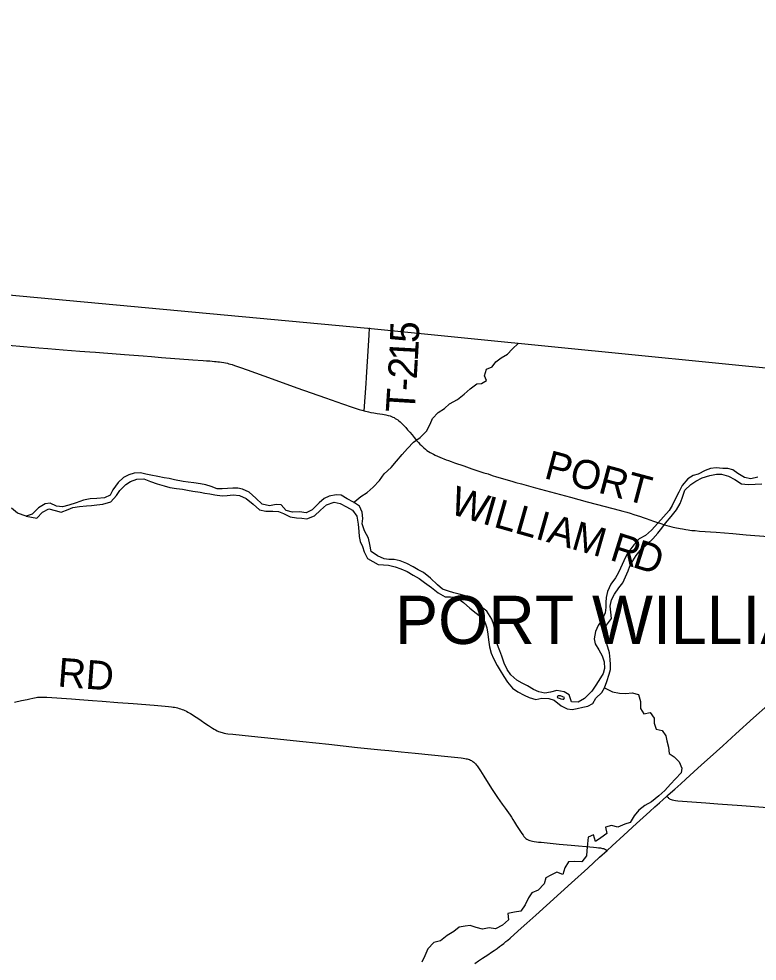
# Model space of a CAD drawing. Extents: x 1442749 to 1756758, y 235267 to 677782.
# Drawn here: x 1596490 to 1604148, y 563845 to 573618 of the extents above; entities that cross this region are included whole.
import ezdxf

# ---------------------------------------------------------------- set-up
doc = ezdxf.new("R2010")
doc.units = 0
for name, color, linetype in [('GM_X_Adjacent_County', 7, 'Continuous'), ('GM_X_Corporation_Text', 7, 'Continuous'), ('GM_X_County', 7, 'Continuous'), ('GM_X_County_Road', 7, 'Continuous'), ('GM_X_County_Road_Text', 7, 'Continuous'), ('GM_X_Major_River', 7, 'Continuous'), ('GM_X_Minor_River', 7, 'Continuous'), ('GM_X_State_Route', 7, 'Continuous'), ('GM_X_Township', 7, 'Continuous'), ('GM_X_Township_Road', 7, 'Continuous'), ('GM_X_Township_Road_Text', 7, 'Continuous')]:
    doc.layers.add(name, color=color, linetype=linetype)

msp = doc.modelspace()

# ---------------------------------------------------------------- linework, layer by layer
at = {"layer": 'GM_X_Adjacent_County'}
msp.add_lwpolyline([(1567480, 573617.6), (1572928.5, 573040.3), (1578512.8, 572448.5), (1579837.8, 572308.1), (1580856.9, 572200.1), (1588467.5, 571491.8), (1591507.3, 571208.9), (1594558, 570925), (1600110.1, 570408.2), (1601217.5, 570298.6), (1605314.6, 569891.8), (1608125.4, 569656.8), (1616079.8, 568852.7), (1618533.5, 568633.4), (1622374.6, 568282.2), (1623452.8, 568183.7)], dxfattribs=at)
at = {"layer": 'GM_X_County'}
msp.add_lwpolyline([(1567480, 573617.6), (1572928.5, 573040.3), (1578512.8, 572448.5), (1579837.8, 572308.1), (1580856.9, 572200.1), (1588467.5, 571491.8), (1591507.3, 571208.9), (1594558, 570925), (1600110.1, 570408.2), (1601217.5, 570298.6), (1605314.6, 569891.8), (1608125.4, 569656.8), (1616079.8, 568852.7), (1618533.5, 568633.4), (1622374.6, 568282.2), (1623452.8, 568183.7)], dxfattribs=at)
at = {"layer": 'GM_X_County_Road'}
for points in [[(1596382.6, 570235), (1596539.4, 570219.5), (1596696.2, 570206), (1596791, 570198.5), (1596951, 570185.5), (1597121.1, 570172.5), (1597225.7, 570164.2), (1597284.5, 570159.4), (1597366.3, 570152.4), (1597457.9, 570145.8), (1597585.4, 570136.7), (1597780.6, 570122), (1597866.5, 570115.3), (1597970.7, 570106.4), (1598294, 570081.7), (1598402.6, 570073.9), (1598436.4, 570071.7), (1598469, 570069.5), (1598493.7, 570067.8), (1598520.6, 570065.2), (1598536.7, 570063.4), (1598554.1, 570061.3), (1598572.3, 570059.1), (1598593.1, 570056), (1598617.4, 570052.1), (1598633.5, 570049.1), (1598652.5, 570045.3), (1598668.6, 570041.3), (1598684, 570037.1), (1598702.9, 570031.3), (1598725.5, 570024), (1598756.7, 570013.5), (1598789.7, 570001.8), (1598856.5, 569977.9), (1599116.6, 569883.8), (1599372.6, 569792.2), (1599669, 569687.6), (1599846.6, 569626.4), (1599947.3, 569591.6), (1599988.5, 569577.8), (1600021, 569566.9), (1600047.1, 569558.7), (1600071.3, 569551.5)], [(1600071.3, 569551.5), (1600115.6, 569541.9), (1600142.1, 569536.7), (1600173.4, 569531.3), (1600205.5, 569526.3), (1600232.4, 569522.4), (1600262.7, 569517.6), (1600297.1, 569511.1), (1600320.5, 569505.4), (1600340, 569499.8), (1600355.2, 569494.1), (1600368.6, 569488.1), (1600382.1, 569481.6), (1600394.4, 569474.5), (1600406.4, 569466.8), (1600419.2, 569457.9), (1600430.7, 569449), (1600443.3, 569438.2), (1600457.6, 569425.1), (1600471.3, 569412.1), (1600487.2, 569395.2), (1600502.9, 569378.6), (1600521.9, 569357), (1600543.7, 569331.3), (1600567.9, 569302.3), (1600589.6, 569276.3), (1600603.5, 569259.9), (1600615.4, 569245.9), (1600633.4, 569225.5), (1600650.3, 569207), (1600664.7, 569192.1), (1600676, 569181.2), (1600691.6, 569167.3), (1600706.3, 569155.2), (1600722.8, 569142.6), (1600739.1, 569131.3), (1600755.4, 569121.3), (1600771, 569112.2), (1600790.1, 569101.8), (1600808.8, 569092.7), (1600830.5, 569082.7), (1600855.2, 569071.4), (1600879.1, 569061.4), (1600898.6, 569053.6), (1600921.6, 569044.9), (1600946.8, 569035.8), (1600975, 569025.4), (1601007.5, 569013.5), (1601103.6, 568980.8), (1601189.8, 568951.6), (1601314.4, 568910.8), (1601356.1, 568897.4), (1601399.6, 568883.4), (1601445.5, 568869.1), (1601506, 568850.7), (1601565.8, 568833), (1601603.5, 568822.3), (1601644.6, 568810.4), (1601702.4, 568794.2), (1601847.8, 568753.7), (1602005.1, 568711.6), (1602211.2, 568656.4), (1602385.3, 568608.9), (1602572.7, 568560.1), (1602715.3, 568521.6), (1602752.8, 568511.5), (1602794.5, 568500.2), (1602829.1, 568490.2), (1602870.1, 568477.9), (1602901.6, 568467.7), (1602938.8, 568455.7), (1602964.6, 568446.8), (1602997.7, 568435.5), (1603033.8, 568423.1), (1603072.2, 568409.9), (1603113, 568396.1), (1603148.2, 568384.3), (1603187.3, 568371.9), (1603210.2, 568364.8), (1603237.5, 568356.9), (1603261, 568350.9), (1603277.1, 568347), (1603311.4, 568339.2), (1603330.5, 568334.9), (1603348.7, 568331.4), (1603373.4, 568327), (1603409.5, 568321), (1603432.5, 568317.5), (1603450.2, 568315.3), (1603471.9, 568313.1), (1603504.9, 568309.7), (1603550.1, 568306.1), (1603723.7, 568294), (1603897, 568279.4), (1604034.3, 568267.7), (1604489.1, 568232.5)]]:
    msp.add_lwpolyline(points, dxfattribs=at)
at = {"layer": 'GM_X_Major_River'}
for points in [[(1604153.2, 568865.5), (1604081.1, 568847.6), (1604015.1, 568861.7), (1603947.2, 568903.9), (1603895.3, 568942), (1603843.3, 568954.1), (1603793.2, 568954.2), (1603723.2, 568960.3), (1603663.2, 568954.4), (1603607.2, 568932.4), (1603537.1, 568896.5), (1603485, 568882.5), (1603429, 568846.6), (1603370.8, 568778.6), (1603334.7, 568710.5), (1603292.6, 568630.4), (1603266.5, 568572.4), (1603234.4, 568520.3), (1603176.2, 568452.3), (1603116.1, 568388.3), (1603052, 568316.3), (1602989.9, 568260.3), (1602923.8, 568224.3), (1602867.7, 568162.3), (1602827.6, 568108.3), (1602793.5, 568054.3), (1602765.4, 567996.2), (1602731.2, 567920.2), (1602707.1, 567870.1), (1602679, 567820.1), (1602628.9, 567754.1), (1602594.8, 567678), (1602580.7, 567615.9), (1602578.6, 567565.8), (1602578.5, 567511.8), (1602572.4, 567457.7), (1602540.3, 567389.6), (1602500.1, 567325.6), (1602470, 567263.5), (1602457.9, 567187.4), (1602467.8, 567137.4), (1602505.7, 567073.2), (1602539.6, 567011), (1602561.5, 566950.9), (1602563.4, 566878.8), (1602551.3, 566828.8), (1602507.2, 566754.7), (1602469.1, 566696.7), (1602433, 566644.7), (1602356.8, 566570.7), (1602290.7, 566532.7), (1602222.7, 566534.8), (1602196.8, 566607), (1602144.9, 566639.1), (1602070.9, 566651.2)], [(1602070.9, 566651.2), (1602002.8, 566635.3), (1601946.8, 566623.4), (1601882.8, 566637.5), (1601826.8, 566663.6), (1601764.9, 566701.8), (1601708.9, 566727.9), (1601655, 566760), (1601593, 566814.2), (1601553.1, 566868.4), (1601525.2, 566936.5), (1601499.3, 567006.7), (1601477.4, 567064.8), (1601447.6, 567143), (1601429.7, 567219.1), (1601425.8, 567281.2), (1601415.9, 567333.3), (1601396, 567391.4), (1601342.1, 567473.6), (1601274.2, 567525.8), (1601224.3, 567578), (1601162.3, 567610.1), (1601110.3, 567638.2), (1601058.3, 567652.4), (1601002.3, 567664.5), (1600946.4, 567680.6), (1600884.4, 567704.7), (1600832.4, 567748.9), (1600758.5, 567817.1), (1600686.6, 567875.3), (1600630.6, 567903.4), (1600578.7, 567935.5), (1600512.7, 567969.7), (1600444.8, 567995.8), (1600382.8, 568010), (1600328.8, 568010), (1600278.8, 568018.1), (1600210.8, 568048.3), (1600142.9, 568094.5), (1600129, 568164.6), (1600117.1, 568232.7), (1600075.2, 568306.9), (1600049.3, 568381.1), (1600057.4, 568435.1), (1600051.5, 568501.3), (1600021.6, 568563.4), (1599959.7, 568603.6), (1599895.7, 568639.7), (1599831.8, 568677.9), (1599779.8, 568680), (1599707.7, 568666), (1599657.7, 568642.1), (1599605.6, 568598.1), (1599533.4, 568524.1), (1599469.4, 568496.1), (1599401.4, 568504.3), (1599327.3, 568500.4), (1599263.3, 568518.5), (1599209.4, 568578.7), (1599159.4, 568580.8), (1599089.4, 568568.8), (1599013.4, 568583), (1598947.5, 568645.2), (1598877.6, 568709.4), (1598809.6, 568741.5), (1598759.6, 568749.6), (1598709.6, 568749.7), (1598597.6, 568741.9), (1598545.5, 568743.9), (1598485.6, 568766.1), (1598427.6, 568784.2), (1598373.6, 568794.3), (1598303.6, 568804.4), (1598245.6, 568812.5), (1598193.6, 568820.6), (1598103.6, 568836.8), (1598047.6, 568850.9), (1597997.6, 568859), (1597929.6, 568871.1), (1597859.6, 568885.2), (1597807.6, 568895.3), (1597751.6, 568909.4), (1597685.6, 568905.5), (1597629.6, 568887.6), (1597573.5, 568859.6), (1597519.4, 568809.6), (1597463.3, 568731.6), (1597435.2, 568677.5), (1597377.1, 568649.5), (1597299.1, 568641.7), (1597229, 568639.8), (1597159, 568625.8), (1597082.9, 568599.9), (1597008.9, 568574), (1596940.8, 568556.1), (1596878.8, 568564.2), (1596812.9, 568596.3), (1596762.8, 568586.4), (1596694.7, 568546.4), (1596628.6, 568482.4), (1596566.6, 568460.5)], [(1596566.6, 568460.5), (1596674.6, 568438.3), (1596734.7, 568502.3), (1596800.8, 568536.2), (1596866.7, 568518.1), (1596928.7, 568500), (1597000.8, 568527.9), (1597050.8, 568549.9), (1597118.9, 568561.8), (1597190.9, 568567.7), (1597242.9, 568571.6), (1597297, 568577.6), (1597361, 568585.5), (1597443, 568609.4), (1597503.2, 568673.4), (1597537.3, 568725.4), (1597599.4, 568787.4), (1597649.4, 568819.4), (1597713.5, 568845.4), (1597785.5, 568847.3), (1597855.5, 568819.1), (1597925.5, 568797), (1597997.5, 568774.8), (1598055.4, 568758.7), (1598125.4, 568748.6), (1598187.5, 568740.5), (1598239.4, 568728.4), (1598293.4, 568720.3), (1598369.4, 568708.2), (1598419.4, 568700.1), (1598469.4, 568692), (1598523.4, 568679.9), (1598597.4, 568669.8), (1598649.5, 568673.7), (1598711.5, 568679.6), (1598777.5, 568673.5), (1598847.5, 568643.3), (1598919.4, 568585.1), (1598987.3, 568524.9), (1599051.3, 568512.8), (1599125.3, 568510.7), (1599181.3, 568508.6), (1599233.3, 568488.5), (1599303.2, 568452.3), (1599371.2, 568442.2), (1599425.3, 568440.1), (1599475.3, 568434), (1599555.3, 568462), (1599617.4, 568524), (1599681.6, 568577.9), (1599759.6, 568603.9), (1599823.6, 568589.8), (1599889.6, 568555.6), (1599951.5, 568523.4), (1599995.4, 568461.3), (1600009.3, 568377.1), (1600017.2, 568301), (1600021.1, 568250.9), (1600031, 568198.8), (1600052.9, 568144.7), (1600072.8, 568090.6), (1600106.7, 568022.4), (1600160.7, 567988.3), (1600216.6, 567960.1), (1600272.6, 567956), (1600322.7, 567952), (1600394.6, 567935.8), (1600452.6, 567913.7), (1600516.6, 567885.6), (1600580.6, 567849.4), (1600640.5, 567815.3), (1600698.5, 567773.1), (1600768.4, 567720.9), (1600838.3, 567664.7), (1600910.2, 567622.5), (1600966.3, 567622.4), (1601030.3, 567618.3), (1601100.2, 567564.2), (1601166.1, 567506), (1601232, 567453.8), (1601294, 567405.6), (1601325.9, 567353.5), (1601343.8, 567303.4), (1601355.7, 567235.2), (1601359.6, 567179.2), (1601371.5, 567105), (1601387.4, 567038.9), (1601413.3, 566982.8), (1601451.2, 566910.6), (1601481.1, 566858.5), (1601521, 566796.3), (1601558.9, 566738.2), (1601608.8, 566678), (1601666.8, 566639.8), (1601730.7, 566603.7), (1601782.7, 566579.6), (1601850.7, 566557.4), (1601914.7, 566571.4), (1601986.7, 566569.2), (1602042.7, 566551.1), (1602114.6, 566492.9)], [(1602114.6, 566492.9), (1602178.6, 566462.8), (1602228.6, 566456.7), (1602280.6, 566466.6), (1602340.7, 566480.5), (1602392.7, 566490.5), (1602442.7, 566516.4), (1602472.8, 566572.5), (1602535, 566630.5), (1602565.1, 566680.5), (1602589.2, 566746.6), (1602613.3, 566820.6), (1602625.4, 566870.7), (1602625.5, 566920.8), (1602621.6, 566972.9), (1602617.7, 567043), (1602599.8, 567103.1), (1602581.9, 567155.2), (1602562, 567207.3), (1602550, 567261.4), (1602584.2, 567329.5), (1602636.3, 567397.5), (1602628.4, 567463.6), (1602622.5, 567527.7), (1602636.6, 567591.8), (1602668.7, 567651.8), (1602712.9, 567715.9), (1602753, 567769.9), (1602783.1, 567829.9), (1602809.2, 567892), (1602827.3, 567942.1), (1602857.4, 567996.1), (1602891.5, 568052.1), (1602947.6, 568120.2), (1603011.7, 568174.1), (1603065.8, 568224.1), (1603117.9, 568284.2), (1603158, 568334.2), (1603196.1, 568388.2), (1603256.3, 568456.2), (1603310.4, 568526.2), (1603348.5, 568590.3), (1603370.6, 568648.3), (1603398.8, 568730.4), (1603460.9, 568788.4), (1603511, 568824.4), (1603579, 568856.4), (1603657.1, 568882.3), (1603727.1, 568894.2), (1603777.1, 568896.1), (1603851.1, 568874), (1603915.1, 568839.8), (1603987, 568795.6), (1604055, 568787.5), (1604127.1, 568793.4), (1604195.1, 568795.3)], [(1596566.6, 568460.5), (1596477.3, 568492.4), (1596412.7, 568542.8)], [(1602104.7, 566569), (1602112.7, 566567), (1602132.7, 566563), (1602142.7, 566561), (1602150.8, 566579), (1602132.8, 566587), (1602106.8, 566597.1), (1602086.8, 566597.1), (1602076.8, 566589.1)], [(1602076.8, 566589.1), (1602074.8, 566582), (1602079.7, 566577.8), (1602083.4, 566574.6), (1602104.7, 566569)]]:
    msp.add_lwpolyline(points, dxfattribs=at)
at = {"layer": 'GM_X_Minor_River'}
for points in [[(1599971.3, 568596), (1599975.2, 568612.4), (1600036.1, 568663.6), (1600103, 568704.7), (1600164, 568759.8), (1600231.3, 568829), (1600280.6, 568898.4), (1600351.9, 568965.4), (1600407.1, 569030.7), (1600466.4, 569100), (1600521.6, 569161.2), (1600582.8, 569226.4), (1600653.8, 569277.5), (1600717, 569342.6), (1600756.3, 569414.2), (1600781.4, 569472), (1600838.6, 569535.2), (1600905.4, 569576.3), (1600958.3, 569623.6), (1601039.2, 569670.4), (1601110.3, 569725.4), (1601171.4, 569780.6), (1601238.4, 569831.7), (1601288.6, 569836.9), (1601339.2, 569866.2), (1601320, 569916.6), (1601339.2, 569984.5), (1601397.7, 570007.6), (1601438.7, 570061.1), (1601491.5, 570102.4), (1601558.2, 570139.4), (1601605.2, 570192.8), (1601671, 570255)], [(1602563.6, 566678.1), (1602584.8, 566669.4), (1602648.4, 566638.3), (1602720.2, 566623.2), (1602784.3, 566620.1), (1602852.5, 566627.1), (1602918.4, 566609.9), (1602939.2, 566537.4), (1602937.9, 566465.3), (1602973, 566408.5), (1603039.4, 566423.5), (1603078.5, 566366.7), (1603079.6, 566312.6), (1603098.5, 566250.1), (1603162.4, 566237), (1603199.5, 566180.3), (1603210.7, 566130), (1603227.6, 566065.6), (1603234.5, 565999.3), (1603288, 565964.3), (1603339.2, 565913.4), (1603366.1, 565846.8), (1603359.3, 565796.8), (1603300.1, 565737.5), (1603249.1, 565680.2), (1603189.8, 565615), (1603126.8, 565559.8), (1603053.5, 565496.8), (1602982.8, 565457.9), (1602919.8, 565410.8), (1602872.7, 565353.4), (1602829.5, 565283.9), (1602775, 565264.7), (1602702.4, 565235.8), (1602638.6, 565252.8), (1602574.2, 565235.8), (1602589.1, 565169.4), (1602526.2, 565124.3), (1602471.4, 565085.1), (1602448.6, 565155.6), (1602394, 565130.4), (1602386.8, 565060.4), (1602381.6, 564990.3), (1602378.7, 564936.2), (1602329.6, 564876.8), (1602255.5, 564880), (1602191.3, 564875), (1602154.1, 564811.4), (1602132.9, 564743.6), (1602071.2, 564766.7), (1602006.6, 564737.6), (1601956, 564708.3), (1601936.9, 564648.5), (1601875.6, 564581.3), (1601811.1, 564554.3), (1601776.1, 564500.7), (1601742.8, 564429), (1601695.6, 564363.6), (1601629.3, 564354.7), (1601560.9, 564339.7), (1601569.8, 564273.4), (1601504.7, 564218.3), (1601434, 564181.3), (1601368, 564192.4), (1601297.6, 564177.5), (1601231.8, 564192.6), (1601170, 564213.6), (1601119.9, 564208.4), (1601057.6, 564199.4), (1601002.7, 564154.2), (1600931.8, 564111.2), (1600864.8, 564056.1), (1600794.3, 564037.2), (1600733.1, 563972), (1600699.8, 563900.3), (1600670.6, 563834.6)]]:
    msp.add_lwpolyline(points, dxfattribs=at)
at = {"layer": 'GM_X_State_Route'}
msp.add_lwpolyline([(1601217.8, 563821.9), (1601256, 563847.2), (1601299.5, 563875.8), (1601354.7, 563912.4), (1601391.5, 563937.1), (1601421, 563957), (1601449.7, 563977.4), (1601474.4, 563995.7), (1601494.3, 564010.8), (1601518.6, 564029.9), (1601541.2, 564048.2), (1601560.7, 564064.2), (1601585.1, 564085.1), (1601625.7, 564120.1), (1601699.7, 564186.2), (1601760, 564240), (1601852.9, 564323.8), (1602222.2, 564658.9), (1602390.1, 564810.7), (1602514, 564923.1), (1602592.1, 564993.9), (1602642.8, 565039.9), (1602766.3, 565152.8), (1602897.6, 565271.6), (1603035.8, 565397.5), (1603086.4, 565444), (1603134.8, 565488.5), (1603174, 565523.4), (1603208.9, 565554.2), (1603226.1, 565569.4), (1603294.2, 565630), (1603355.5, 565685.3), (1603408.5, 565733.5), (1603491.2, 565808.3), (1603570.7, 565879.8), (1603661.9, 565961.7), (1603790.8, 566078.3), (1603927.5, 566203.1), (1604108.7, 566367.4), (1604257.3, 566501.4)], dxfattribs=at)
at = {"layer": 'GM_X_Township'}
msp.add_lwpolyline([(1576704.1, 554811.5), (1576813.8, 555881.3), (1577349.2, 561102), (1577744.9, 564960.2), (1578437.8, 571716.9), (1578512.8, 572448.5), (1579837.8, 572308.1), (1580856.9, 572200.1), (1588467.5, 571491.8), (1591507.3, 571208.9), (1594558, 570925), (1600110.1, 570408.2), (1601217.5, 570298.6), (1605314.6, 569891.8), (1608125.4, 569656.8), (1616079.8, 568852.7), (1618533.5, 568633.4), (1622374.6, 568282.2), (1623452.8, 568183.7), (1622446.3, 566839), (1615321.2, 557320.2), (1613178.2, 554457.1)], dxfattribs=at)
at = {"layer": 'GM_X_Township_Road'}
for points in [[(1600071.3, 569551.5), (1600092.5, 569834.4), (1600096.1, 569899.8), (1600102.8, 570011.2), (1600108.7, 570116.1), (1600112.4, 570175), (1600122.8, 570335.5), (1600125.2, 570413.1)], [(1596446.2, 566532.1), (1596517.3, 566548), (1596574.4, 566560.2), (1596605.1, 566567.1), (1596635.3, 566574), (1596651, 566577.1), (1596667.7, 566579.8), (1596684.4, 566581.5), (1596699.2, 566582.8), (1596714.8, 566583.4), (1596732.6, 566584.1), (1596756, 566583.6), (1596779.9, 566582.3), (1597035, 566564.4), (1597120, 566558.2), (1597254.1, 566547.8), (1597355.6, 566540.5), (1597515.9, 566528.3), (1597676.2, 566515.6), (1597892.1, 566499.1), (1598007.8, 566489.5), (1598041.2, 566486.6), (1598072, 566483.5), (1598090.2, 566481), (1598105.8, 566478.4), (1598121.9, 566474.9), (1598136.2, 566471.4), (1598151.9, 566467.1), (1598167.5, 566462.3), (1598184.8, 566456.2), (1598199.2, 566450.6), (1598212.2, 566445), (1598227.4, 566437.6), (1598243.4, 566428.9), (1598257.8, 566421.1), (1598270.8, 566413.7), (1598287.7, 566403.3), (1598312.9, 566387.3), (1598346.7, 566364.4), (1598379.5, 566342.3), (1598420.5, 566313.5), (1598457.3, 566287.7), (1598476.1, 566275.7), (1598498.5, 566261.2), (1598514.3, 566252.3), (1598530.8, 566243.2), (1598545.9, 566235.4), (1598561.6, 566228.4), (1598572.9, 566223.6), (1598585.5, 566218.8), (1598598, 566214.9), (1598607.6, 566212.3), (1598618, 566210.2), (1598636.7, 566207.1), (1598658.8, 566204.1), (1598709.6, 566198.4), (1598904.3, 566178.5), (1599139.3, 566154.1), (1599436.2, 566122.7), (1599703.9, 566094.4), (1600000.7, 566062.3), (1600245.6, 566037.9), (1600327.1, 566029.5), (1600454.4, 566016.8), (1600601.4, 566002), (1600940.8, 565966.7), (1601042, 565957.2), (1601078, 565953), (1601097.6, 565950.6), (1601116.7, 565947.6), (1601129.3, 565945), (1601139.3, 565942.8), (1601151.4, 565939.3), (1601163.1, 565935), (1601172.7, 565930.7), (1601183.1, 565925), (1601192.2, 565919.4), (1601200, 565914.2), (1601207.4, 565908.1), (1601216.1, 565900.3), (1601225.6, 565890.7), (1601235.2, 565879.4), (1601242.9, 565869.7), (1601249.5, 565860.8), (1601276.5, 565820.3), (1601311.4, 565764.7), (1601392.7, 565637.5), (1601456, 565542), (1601504.3, 565474.6), (1601534.2, 565432.8), (1601568.1, 565384.6), (1601584.7, 565359.4), (1601598.4, 565338.6), (1601614.1, 565313.5), (1601630.6, 565287), (1601652.7, 565252.7), (1601706.1, 565170.7), (1601720, 565150.3), (1601728.2, 565139), (1601736, 565129.9), (1601743.3, 565122.3), (1601749.9, 565116.8), (1601758.5, 565110.6), (1601764.7, 565106.9), (1601772.4, 565102.6), (1601779.4, 565099.5), (1601789.9, 565095.6), (1601803.8, 565091.7), (1601818.6, 565088.7), (1601833.7, 565086), (1601860.6, 565082.4), (1601881.4, 565080.2), (1601906.2, 565077.6), (1602000.8, 565068.7), (1602094.5, 565059.6), (1602216.9, 565048.3), (1602451.7, 565027), (1602480.9, 565024), (1602501.2, 565021.8), (1602523.4, 565018.8), (1602543.8, 565015.3), (1602554.2, 565012.7), (1602564.2, 565008.8), (1602574.2, 565004), (1602592.1, 564993.9)], [(1604385.7, 565423.6), (1603990, 565455.3), (1603739.6, 565473.9), (1603615.9, 565483.1), (1603323.4, 565506.1), (1603301.2, 565508.6), (1603283, 565511.7), (1603270, 565515.2), (1603258.7, 565519.1), (1603249.6, 565522.6), (1603243.5, 565525.6), (1603238.3, 565528.6), (1603231.8, 565533.4), (1603227.4, 565537.3), (1603217, 565546.9), (1603208.9, 565554.2)]]:
    msp.add_lwpolyline(points, dxfattribs=at)

# ---------------------------------------------------------------- texts
at = {"layer": 'GM_X_Corporation_Text'}
msp.add_text('PORT WILLIAM', height=500, rotation=0.00001, dxfattribs=at).set_placement((1600392.3, 567134.6))
at = {"layer": 'GM_X_County_Road_Text'}
for s, rotation, p in [('PORT', 345.06962, (1601926.7, 568856.4)), ('W', 342.70077, (1600945.1, 568491.6)), ('I', 344.07546, (1601284.5, 568386)), ('L', 344.14082, (1601403.3, 568352.1)), ('L', 344.18452, (1601619.4, 568290.8)), ('I', 344.17255, (1601835.3, 568229.6)), ('A', 344.18098, (1601953.8, 568196)), ('M', 344.10735, (1602207.7, 568124.1)), ('R', 342.60803, (1602607.6, 568009.8)), ('D', 342.40715, (1602842.5, 567936.2))]:
    msp.add_text(s, height=300, rotation=rotation, dxfattribs=at).set_placement(p)
at = {"layer": 'GM_X_Township_Road_Text'}
for s, rotation, p in [('5', 88.16686, (1600637.9, 570254)), ('1', 86.84309, (1600627.4, 570062)), ('2', 86.5359, (1600616.1, 569875.8)), ('-', 86.4424, (1600608.4, 569752.3)), ('T', 86.42793, (1600594.4, 569528.2)), ('RD', 355.63582, (1596885.8, 566694))]:
    msp.add_text(s, height=300, rotation=rotation, dxfattribs=at).set_placement(p)

doc.saveas('drawing.dxf')
